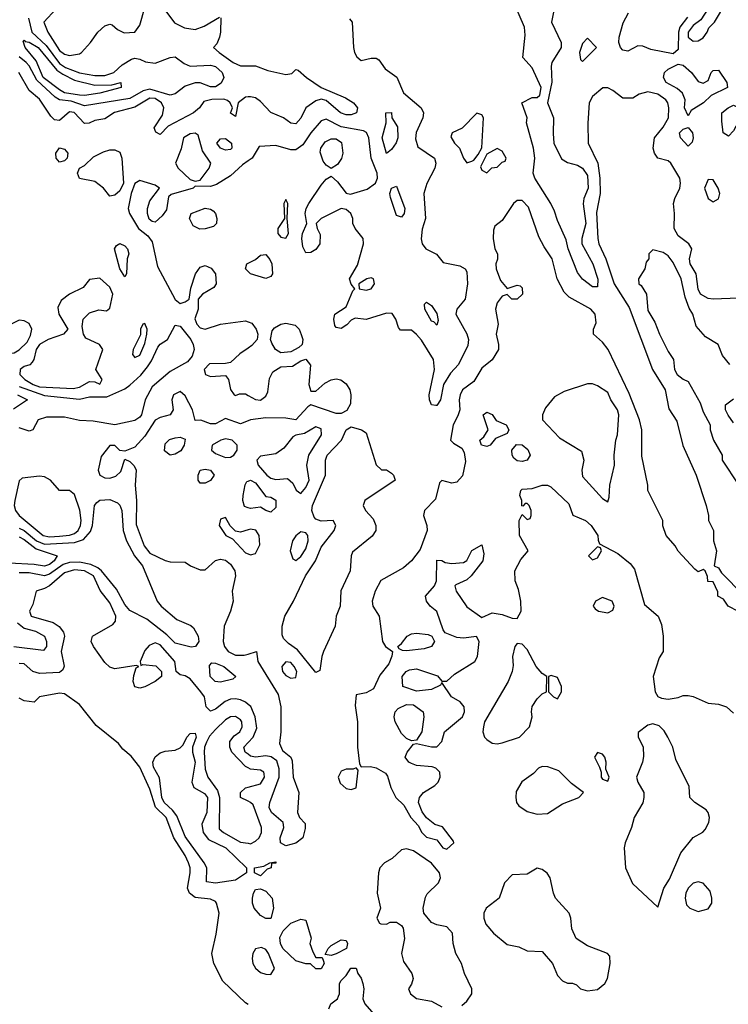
# Model space of a CAD drawing. Header units: inches. Extents: x 2380053 to 2584298, y 380219 to 546618.
# Tile 731 of 788: x 2559092 to 2561910, y 463928 to 467840. Entities that reach past the tile are written whole.
import ezdxf

# ---------------------------------------------------------------- set-up
doc = ezdxf.new("R2010")
doc.units = ezdxf.units.IN
doc.header["$MEASUREMENT"] = 0
doc.layers.add('C5456', color=7, linetype='Continuous')
doc.layers.add('C5466', color=7, linetype='Continuous')

msp = doc.modelspace()

# ---------------------------------------------------------------- linework, layer by layer
at = {"layer": 'C5456', "color": 2}
for points, elevation in [([(2559236.9, 467883.1), (2559188.2, 467830), (2559203.8, 467790), (2559250, 467718), (2559270, 467702.4), (2559290, 467698), (2559330, 467704.9), (2559337.2, 467710), (2559374, 467750), (2559402, 467790), (2559430, 467816), (2559450, 467822), (2559459.6, 467819.6), (2559480.7, 467800.7), (2559507.9, 467787.9), (2559550, 467790.6), (2559570, 467818), (2559589, 467889)], 26), ([(2559126.7, 467846.7), (2559139.7, 467790), (2559196.8, 467736.8), (2559250, 467666), (2559274, 467650), (2559330, 467628.4), (2559390, 467618.4), (2559430, 467618), (2559465.6, 467630), (2559498.7, 467661.3), (2559536.3, 467683.7), (2559550, 467686.7), (2559570, 467683.7), (2559592.3, 467672.3), (2559630, 467667.1), (2559690, 467690.4), (2559710, 467693), (2559746.1, 467666.1), (2559770, 467655.2), (2559850, 467659.7), (2559870, 467654), (2559897.1, 467630), (2559903.8, 467610), (2559892.6, 467587.4), (2559870, 467573), (2559850, 467573.7), (2559810, 467589.7), (2559790, 467589.7), (2559750, 467576), (2559710, 467545.6), (2559690, 467540.4), (2559610, 467564.2), (2559582.2, 467557.8), (2559530, 467527), (2559350, 467498.4), (2559296.1, 467516.1), (2559250, 467521.5), (2559232.5, 467532.5), (2559159.7, 467599.7), (2559130, 467656.9), (2559118, 467670), (2559090, 467692.8)], 22), ([(2559673.4, 467873.4), (2559707.5, 467827.5), (2559747.2, 467807.2), (2559790, 467801.3), (2559825.1, 467814.9), (2559886, 467850)], 26), ([(2559892, 467848), (2559890.9, 467790.9), (2559886, 467770), (2559875.3, 467744.7), (2559862, 467730), (2559884.7, 467710), (2559940.7, 467670), (2559970, 467656.4), (2560000, 467656.8)], 26), ([(2560000, 467533), (2559990, 467532), (2559961, 467510), (2559950, 467455.3), (2559930, 467468.7), (2559938, 467490), (2559929.3, 467510), (2559918.6, 467518.6), (2559904.2, 467524.2), (2559856.5, 467523.5), (2559824.7, 467515.3), (2559806.8, 467490), (2559782.8, 467470), (2559682.4, 467417.6), (2559650, 467384), (2559633.6, 467393.6), (2559627, 467410), (2559659.7, 467460.3), (2559664.7, 467490), (2559655.4, 467510), (2559630, 467526.9), (2559610, 467528.2), (2559550, 467492.4), (2559469.1, 467470.9), (2559430, 467446), (2559390, 467439.3), (2559368.7, 467428.7), (2559350, 467428), (2559308.6, 467471.4), (2559290, 467473.3), (2559250, 467439.5), (2559230, 467442.7), (2559216.1, 467456.1), (2559170, 467524), (2559130, 467559.3), (2559088.1, 467630)], 26), ([(2560000, 467278.7), (2559977.3, 467262.7), (2559930, 467219), (2559874.4, 467185.6), (2559850, 467177.2), (2559790, 467178), (2559782, 467170), (2559694, 467146), (2559684, 467136), (2559675.6, 467084.4), (2559659, 467061), (2559630, 467036), (2559618, 467038), (2559607.2, 467047.2), (2559600.5, 467070), (2559600.5, 467090), (2559610, 467120.7), (2559648, 467170), (2559630, 467182), (2559570, 467200.9), (2559550, 467189.3), (2559534.9, 467150), (2559523.1, 467090), (2559528.2, 467070), (2559564.9, 467010), (2559601.1, 466981.1), (2559618, 466958), (2559639.8, 466859.8), (2559710, 466727.7), (2559730, 466713), (2559750, 466719.1), (2559765.2, 466730), (2559772.9, 466772.9), (2559791.3, 466830), (2559810, 466856.4), (2559830, 466863.7), (2559852.6, 466852.6), (2559870.3, 466830.3), (2559873.4, 466790), (2559863.4, 466776.6), (2559818.8, 466750), (2559801, 466730), (2559802, 466690), (2559788.8, 466651.2), (2559796.3, 466630), (2559810, 466616.3), (2559830, 466610.6), (2559890, 466630.5), (2559990, 466643.1), (2560000, 466639.5)], 30), ([(2560000, 466839.1), (2559989.2, 466850), (2559995.3, 466870), (2560000, 466872.3)], 30), ([(2559090, 466382.2), (2559190, 466347.1), (2559330, 466332), (2559370, 466342), (2559437.8, 466342.2), (2559510, 466373), (2559530, 466388), (2559572.9, 466427.1), (2559599.6, 466460.4), (2559616, 466484), (2559641.2, 466538.8), (2559650, 466550.3), (2559679.5, 466570), (2559710, 466626), (2559730, 466622.8), (2559771.9, 466570), (2559782.3, 466550), (2559786, 466530), (2559777.2, 466502.8), (2559759.2, 466480.8), (2559690, 466441.6), (2559618.6, 466381.4), (2559590.3, 466330), (2559576.5, 466270), (2559570, 466260.7), (2559550, 466248), (2559470, 466230.9), (2559384.6, 466244.6), (2559330, 466247.1), (2559270, 466260.2), (2559199.1, 466260.9), (2559164.9, 466250), (2559144.7, 466210), (2559130, 466205.6), (2559090, 466218.7)], 26), ([(2560000, 466535.4), (2559967.1, 466512.9), (2559930, 466478), (2559910, 466473.6), (2559847.2, 466472.8), (2559826, 466450), (2559830.7, 466430.7), (2559850, 466423), (2559910, 466426), (2559922.8, 466410), (2559930.7, 466370.7), (2559944.7, 466350), (2559950, 466346.8), (2559966.3, 466353.7), (2559990, 466353), (2560000, 466347.4)], 30), ([(2560000, 466245.7), (2559970, 466234), (2559910, 466256), (2559870, 466234), (2559850, 466234), (2559811.6, 466248.4), (2559790, 466248), (2559778.4, 466290), (2559750, 466346), (2559730, 466362.7), (2559702.8, 466350), (2559697.3, 466330), (2559702, 466290), (2559690.7, 466270), (2559650, 466259.5), (2559630, 466249.3), (2559590, 466185.2), (2559550, 466141.2), (2559510, 466126), (2559490, 466128), (2559470, 466148), (2559450, 466148), (2559416.1, 466103.9), (2559404.4, 466050), (2559410.8, 466030), (2559430, 466019.3), (2559450, 466018.7), (2559473.5, 466026.5), (2559494.5, 466045.5), (2559510, 466094), (2559530, 466084.7), (2559547.1, 466067.1), (2559554.8, 466050), (2559550.4, 465990), (2559556.9, 465930), (2559554.4, 465834.4), (2559587.2, 465750), (2559610, 465720.3), (2559670, 465690.7), (2559690, 465686), (2559750, 465684.7), (2559770.6, 465670.6), (2559810, 465654.8), (2559830, 465654.8), (2559870, 465690.7), (2559890, 465696.3), (2559910, 465693), (2559930, 465677.3), (2559947.7, 465650), (2559950.4, 465630), (2559937.3, 465570), (2559940.7, 465530), (2559930.4, 465489.6), (2559905.5, 465430), (2559900.4, 465370), (2559906.4, 465350), (2559920.5, 465330), (2559950, 465315.8), (2559985.1, 465314.9), (2560000, 465319.5)], 30), ([(2559082.8, 466350), (2559122.8, 466330), (2559066.8, 466293.2)], 22), ([(2560000, 465901), (2559985.9, 465905.9), (2559978.7, 465930), (2559980.5, 465950), (2559987.9, 465992.1), (2559995.1, 466004.9), (2560000, 466006.7)], 30), ([(2559090, 465819.3), (2559110, 465811.1), (2559159, 465770), (2559190, 465756.1), (2559310, 465762.3), (2559345.8, 465774.2), (2559372.9, 465807.1), (2559382, 465830), (2559389.6, 465910.4), (2559398.6, 465921.4), (2559410, 465930.6), (2559450, 465933.4), (2559480.7, 465920.7), (2559490, 465911.3), (2559498, 465890), (2559503.8, 465810), (2559516.4, 465770), (2559548.2, 465710), (2559580.4, 465670), (2559638, 465530), (2559654, 465510), (2559716.7, 465456.7), (2559772.8, 465432.8), (2559783.4, 465423.4), (2559802, 465390), (2559804, 465370), (2559790.8, 465349.2), (2559773.4, 465346.6), (2559710, 465362.4), (2559676.5, 465396.5), (2559598, 465458), (2559530, 465492.8), (2559510, 465516.2), (2559477.2, 465577.3), (2559417.7, 465650), (2559402.7, 465662.7), (2559374.8, 465674.8), (2559330, 465684.7), (2559290, 465683.9), (2559264.8, 465675.2), (2559210, 465637.1), (2559190, 465630.8), (2559130, 465642.4), (2559090, 465642)], 26), ([(2560000, 465813), (2559970, 465804), (2559950, 465808), (2559928.7, 465828.7), (2559910, 465862), (2559890, 465855.3), (2559884.7, 465830), (2559912, 465790), (2559938, 465778), (2559990, 465722), (2560000, 465718)], 34), ([(2559090, 465784.7), (2559110, 465775), (2559157.7, 465737.7), (2559240.7, 465710), (2559228.4, 465690), (2559210, 465675.8), (2559190, 465668.9), (2559150, 465675.5), (2559050, 465680.8)], 22), ([(2560000, 465119.7), (2559990, 465128.2), (2559970, 465137.2), (2559950, 465142), (2559930, 465140.5), (2559908.8, 465131.2), (2559870, 465100.9), (2559850, 465093.2), (2559833.2, 465110), (2559826.6, 465150), (2559812.3, 465170), (2559770, 465221.2), (2559750, 465233.2), (2559730, 465237.2), (2559714, 465250), (2559709.3, 465290), (2559650, 465355.6), (2559630, 465364.5), (2559606.2, 465353.8), (2559590, 465334), (2559571.3, 465290), (2559574, 465274), (2559582, 465278), (2559632.7, 465272.7), (2559656, 465250), (2559656, 465230), (2559630.8, 465210), (2559590, 465189.6), (2559570, 465183.7), (2559549.5, 465189.5), (2559542.7, 465210), (2559546.3, 465233.7), (2559555.3, 465264.7), (2559566, 465270), (2559554.6, 465274.6), (2559470, 465260.9), (2559450, 465267), (2559430, 465286), (2559386, 465350), (2559376, 465370), (2559381.2, 465390), (2559462.5, 465437.5), (2559473.2, 465450), (2559474, 465470), (2559450, 465522.7), (2559412, 465572), (2559385.1, 465630), (2559350, 465649.8), (2559310, 465654.8), (2559270, 465642.7), (2559210, 465591.1), (2559190, 465579.6), (2559158, 465570), (2559143.8, 465516.2), (2559130.8, 465490), (2559138, 465470), (2559225.1, 465445.1), (2559248.7, 465428.7), (2559266.2, 465406.2), (2559270.6, 465390), (2559257.4, 465330), (2559268.1, 465271.9), (2559262.8, 465257.2), (2559250, 465246), (2559170, 465242.4), (2559144, 465250), (2559110, 465280.9), (2559090, 465282)], 30), ([(2559083.4, 465443.4), (2559110, 465422.3), (2559154.8, 465410), (2559190, 465390.4), (2559198.4, 465370), (2559198, 465350), (2559186.8, 465333.2), (2559067.9, 465347.9)], 26), ([(2560000, 463926.8), (2559990, 463934), (2559899.5, 464019.5), (2559863.7, 464090), (2559856, 464130), (2559873.4, 464206.6), (2559885.1, 464290), (2559875.1, 464330), (2559870, 464337), (2559850, 464345.6), (2559790, 464352.8), (2559767, 464370), (2559758.7, 464390), (2559769.6, 464450.4), (2559769.7, 464470), (2559763.5, 464490), (2559750, 464519.5), (2559705.1, 464590), (2559674.5, 464670), (2559631.4, 464711.4), (2559610, 464782.7), (2559569.6, 464870), (2559534.5, 464914.5), (2559502.3, 464942.3), (2559484.8, 464964.8), (2559395.3, 465035.3), (2559330, 465119), (2559270, 465162), (2559250, 465164), (2559170.9, 465149.1), (2559150, 465128.7), (2559110, 465133.2), (2559090, 465144)], 34), ([(2560000, 464867.2), (2559990, 464872.2), (2559936, 464930), (2559926.9, 464950), (2559927.3, 464972.7), (2559944.8, 464995.2), (2559967, 465010), (2559976.9, 465030), (2559975.1, 465050), (2559970, 465058), (2559950, 465071.5), (2559930, 465069.6), (2559910, 465058.7), (2559870, 465019.6), (2559846.8, 464993.2), (2559834.9, 464970), (2559827.1, 464950), (2559825.8, 464930), (2559830, 464862), (2559839.5, 464830), (2559878, 464778), (2559886.9, 464750), (2559885.3, 464625.3), (2559902.8, 464610), (2559970, 464572.7), (2560000, 464567.7)], 34), ([(2560000, 464921.3), (2559988.1, 464930), (2559983.6, 464950), (2560000, 464967.8)], 30), ([(2560000, 464734.6), (2559969.7, 464749.7), (2559969.6, 464770), (2559990, 464788), (2560000, 464790.6)], 34)]:
    msp.add_lwpolyline(points, dxfattribs=dict(at, elevation=elevation))
for points, elevation in [([(2559390, 467579.5), (2559458.7, 467581.3), (2559494, 467590), (2559496, 467570), (2559410, 467548.7), (2559350, 467538.5), (2559330, 467539.8), (2559270, 467549.9), (2559250, 467560.8), (2559185, 467610), (2559157, 467677), (2559113.3, 467730), (2559105.6, 467754.4), (2559110, 467758.8), (2559113.4, 467753.4), (2559129.6, 467750.4), (2559165.3, 467730), (2559240, 467640), (2559262.9, 467623), (2559310, 467599.3)], 18), ([(2559790, 467389.2), (2559770, 467387), (2559743, 467370), (2559733.4, 467326.6), (2559711.3, 467270), (2559722, 467250), (2559770, 467204.7), (2559790, 467198), (2559810, 467202), (2559845.2, 467250), (2559852.3, 467270), (2559818.9, 467318.9), (2559801.2, 467381.2)], 30), ([(2559910, 467321.6), (2559890, 467329.6), (2559876, 467350), (2559890, 467366.8), (2559910, 467367.7), (2559934.4, 467350), (2559934.9, 467330), (2559930, 467324.5)], 26), ([(2559250, 467274), (2559237.2, 467290), (2559236, 467310), (2559250, 467331), (2559270, 467326), (2559282.8, 467310), (2559281, 467290), (2559270, 467279)], 26), ([(2559450, 467139), (2559425.2, 467170), (2559390, 467197.2), (2559330, 467208.7), (2559321.2, 467230), (2559329.3, 467250.7), (2559350, 467261), (2559385.1, 467294.9), (2559424.7, 467315.2), (2559450, 467322.6), (2559470, 467323.1), (2559490, 467313), (2559498.3, 467290), (2559504.9, 467190), (2559490, 467159.7), (2559470, 467142.7)], 26), ([(2559808.3, 467008.3), (2559781.5, 467021.5), (2559766.6, 467050), (2559774, 467070), (2559830, 467090.5), (2559850, 467087.7), (2559861.1, 467081.1), (2559870.5, 467070), (2559875.5, 467050), (2559874, 467030), (2559862, 467018), (2559830, 467009.6)], 30), ([(2559510, 466818), (2559489.5, 466850), (2559469.3, 466930), (2559477.2, 466942.8), (2559490, 466950.5), (2559510, 466941), (2559521, 466930), (2559526, 466910), (2559518.8, 466890), (2559516, 466830)], 26), ([(2559410, 466813.2), (2559370, 466808), (2559344, 466776), (2559290, 466749.5), (2559256.2, 466723.8), (2559243.6, 466696.4), (2559247, 466670), (2559282.8, 466610), (2559266, 466590), (2559204.7, 466570), (2559171, 466550), (2559157.3, 466530), (2559148, 466490), (2559141.3, 466478.7), (2559131.7, 466468.3), (2559110, 466462), (2559094, 466450), (2559093, 466430), (2559112.4, 466410), (2559144.9, 466390), (2559170, 466381.1), (2559304.7, 466375.3), (2559330, 466380.4), (2559370, 466402), (2559390, 466401), (2559410, 466391.3), (2559419.3, 466410), (2559394, 466450), (2559422.7, 466530), (2559409, 466550), (2559354.5, 466574.5), (2559345.2, 466590), (2559340.9, 466620.9), (2559344.5, 466650), (2559370, 466675.5), (2559407.1, 466687.1), (2559436.4, 466683.6), (2559450, 466694), (2559462.7, 466750), (2559450, 466777.2)], 30), ([(2559090, 466646.6), (2559052.3, 466627.7), (2559030.8, 466610), (2559027.7, 466570), (2559016, 466530), (2559030, 466516), (2559050, 466514), (2559070, 466516.3), (2559090, 466527.7), (2559121.2, 466558.8), (2559134.2, 466585.8), (2559139.5, 466610), (2559130, 466632.7), (2559110, 466643.7)], 30), ([(2559590, 466633.2), (2559582, 466630), (2559572, 466610), (2559571.6, 466588.4), (2559542.8, 466530), (2559541, 466510), (2559550, 466498), (2559570, 466507.3), (2559590, 466554), (2559597.2, 466590), (2559599, 466610)], 30), ([(2559690, 466109.4), (2559667.3, 466127.3), (2559670, 466154.8), (2559688.1, 466171.9), (2559710, 466178.8), (2559730, 466181), (2559750, 466174), (2559746, 466150), (2559733.2, 466126.8), (2559710, 466114)], 30), ([(2559910, 466174.7), (2559891.3, 466170), (2559857.3, 466150), (2559854, 466130), (2559870, 466116.3), (2559910, 466100.5), (2559930, 466102), (2559944, 466110), (2559956, 466130), (2559956, 466150), (2559937.2, 466170)], 34), ([(2559810, 465998), (2559802, 466010), (2559802, 466030), (2559809.5, 466050.5), (2559830, 466054.8), (2559850.8, 466050), (2559864.7, 466030), (2559850, 466009), (2559830, 465999)], 30), ([(2559170, 466026.6), (2559102, 466018), (2559090, 466008), (2559072.4, 465930), (2559070.4, 465910), (2559074.9, 465890), (2559090.4, 465870), (2559184.9, 465790), (2559210, 465785.2), (2559250, 465788.6), (2559290, 465792.4), (2559310, 465799), (2559324.7, 465810), (2559334.2, 465830), (2559336.4, 465850), (2559330.8, 465890.8), (2559310, 465954), (2559290, 465969.2), (2559249.5, 465969.5), (2559214, 466010), (2559190, 466023.7)], 30), ([(2559890, 465207.8), (2559869.3, 465210), (2559849.6, 465230), (2559846, 465274), (2559855.3, 465284.7), (2559870, 465284), (2559904, 465270), (2559951.3, 465230), (2559939.8, 465220.2)], 26), ([(2559870, 464409.7), (2559834.6, 464414.6), (2559835.6, 464470), (2559826, 464490), (2559750, 464594.5), (2559716.6, 464676.6), (2559699.9, 464699.9), (2559666.2, 464730), (2559657.1, 464750), (2559647.7, 464827.7), (2559624.4, 464870), (2559621.3, 464890), (2559630, 464910.7), (2559650, 464927.7), (2559670, 464934), (2559710, 464937.3), (2559730, 464946.8), (2559741.5, 464958.5), (2559756, 464990), (2559770, 465004), (2559790, 465004.7), (2559793.7, 464990), (2559779.3, 464950), (2559779.5, 464930), (2559790.2, 464889.8), (2559776.4, 464810), (2559784.9, 464790), (2559826.1, 464766.1), (2559838, 464750), (2559836, 464690), (2559816.7, 464643.3), (2559822, 464610), (2559842.8, 464582.7), (2559912.2, 464550), (2559994, 464470), (2559994, 464450), (2559950, 464421.2)], 30)]:
    msp.add_lwpolyline(points, close=True, dxfattribs=dict(at, elevation=elevation))
at = {"layer": 'C5466', "color": 2}
for points, elevation in [([(2561222.3, 467910), (2561207.2, 467830), (2561244.9, 467750), (2561244.4, 467730), (2561208, 467670), (2561204.7, 467655.3), (2561207.7, 467592.3), (2561191, 467510), (2561214.9, 467450), (2561212.7, 467387.3), (2561216.4, 467350), (2561246.6, 467286.6), (2561270, 467273), (2561310, 467262), (2561330, 467250.6), (2561350, 467221), (2561351.7, 467170), (2561334.9, 467130), (2561332.1, 467107.9), (2561342.6, 467030), (2561327.3, 466970), (2561327.3, 466950), (2561370.4, 466870), (2561390.5, 466809.5), (2561390, 466778), (2561370, 466779), (2561329.6, 466809.7), (2561310, 466835.3), (2561272.7, 466930), (2561264.8, 466964.8), (2561230, 467042), (2561218.7, 467078.7), (2561204.5, 467110), (2561140.5, 467210), (2561133.3, 467230), (2561139.7, 467290), (2561134.7, 467330), (2561107, 467430), (2561109.3, 467450), (2561088.7, 467510), (2561129.5, 467530.5), (2561150, 467531.3), (2561160.4, 467539.6), (2561166, 467570), (2561130, 467648.7), (2561093.2, 467690), (2561101.2, 467778.8), (2561098.7, 467810), (2561039.3, 467950)], 30), ([(2560403.4, 467843.4), (2560414, 467830), (2560419.3, 467730), (2560423, 467710), (2560432.5, 467692.5), (2560450, 467677.3), (2560490, 467687.7), (2560510, 467687.7), (2560519.9, 467679.9), (2560545.3, 467645.3), (2560591.2, 467611.2), (2560618.4, 467550), (2560687.7, 467490), (2560697.3, 467470), (2560695.5, 467450), (2560668.7, 467391.3), (2560666.4, 467366.4), (2560675.5, 467335.5), (2560741, 467290), (2560746, 467270), (2560742.8, 467250), (2560710.5, 467189.5), (2560699.1, 467150), (2560704.9, 467050), (2560692, 467008), (2560688.7, 466968.7), (2560692.7, 466950), (2560707.3, 466930), (2560748.6, 466908.6), (2560775.8, 466875.8), (2560842.4, 466862.4), (2560862.8, 466850), (2560870, 466838), (2560873, 466790), (2560863, 466730), (2560830.7, 466690), (2560826.4, 466670), (2560870, 466591.3), (2560876.4, 466570), (2560874.2, 466545.8), (2560837.1, 466470), (2560804.4, 466435.6), (2560777.1, 466390), (2560765.5, 466330), (2560750, 466306.6), (2560746.8, 466306.8), (2560730, 466309.3), (2560721.6, 466330), (2560720.7, 466350), (2560740.7, 466450), (2560737, 466490), (2560690, 466566.6), (2560670, 466589.5), (2560650, 466606), (2560606.6, 466606.6), (2560597.5, 466617.5), (2560587, 466650), (2560572.8, 466672.8), (2560550, 466674), (2560470, 466649.4), (2560426.4, 466653.6), (2560410, 466646), (2560393, 466627), (2560370, 466613.3), (2560350, 466617), (2560345.2, 466625.2), (2560340.4, 466650), (2560345.1, 466670), (2560390, 466699.1), (2560417, 466763), (2560424, 466770), (2560410, 466788.7), (2560403.7, 466810), (2560435.1, 466864.9), (2560459.6, 466950), (2560458, 466970), (2560426, 467010), (2560416, 467030), (2560416, 467050), (2560409, 467070), (2560390, 467085.2), (2560370, 467089.3), (2560290.7, 467050), (2560270.5, 467030), (2560274.4, 467010), (2560286.4, 466986.4), (2560285.3, 466950), (2560270, 466926.6), (2560250, 466915.1), (2560230, 466914), (2560217.6, 466937.6), (2560214.2, 466970), (2560216.4, 466990), (2560234, 467030), (2560227.2, 467070), (2560231.2, 467090), (2560242.2, 467110), (2560290, 467183.1), (2560310, 467206.7), (2560330, 467218.8), (2560355.5, 467195.5), (2560390, 467150.7), (2560406.8, 467146.8), (2560472.9, 467167.1), (2560507.3, 467190), (2560514.3, 467210), (2560512.8, 467230), (2560489.8, 467289.8), (2560480.5, 467370), (2560471.2, 467391.2), (2560458.9, 467398.9), (2560370, 467414), (2560310, 467444.5), (2560290, 467438), (2560249.2, 467390.8), (2560217.8, 467342.3), (2560190, 467322.9), (2560170, 467322.9), (2560110, 467339.5), (2560043.6, 467336.4), (2560016, 467290), (2560000, 467278.7)], 30), ([(2561747.2, 467850), (2561717.4, 467810), (2561711.3, 467790), (2561710, 467722), (2561690, 467704), (2561601.6, 467721.6), (2561570, 467735.1), (2561550, 467736), (2561510, 467714.5), (2561490, 467719.5), (2561480.7, 467730), (2561474, 467750), (2561476.2, 467770), (2561492.1, 467827.9), (2561512.9, 467867.1)], 30), ([(2560000, 467656.8), (2560030, 467657.1), (2560078.7, 467638.7), (2560150, 467622.8), (2560174, 467626), (2560190, 467642), (2560199.6, 467639.6), (2560232, 467610), (2560290, 467571), (2560387.3, 467530), (2560419.1, 467510), (2560434.8, 467490), (2560431, 467470), (2560410, 467462.4), (2560390, 467462), (2560367, 467470), (2560310, 467519.3), (2560290, 467523.7), (2560270, 467518), (2560230.3, 467489.7), (2560210, 467449), (2560190, 467426), (2560170, 467429.4), (2560141.2, 467450), (2560090, 467471.5), (2560050, 467515.1), (2560030, 467529.6), (2560010, 467534), (2560000, 467533)], 26), ([(2561950, 466733.2), (2561850, 466729), (2561830, 466731.8), (2561799.6, 466750), (2561789.8, 466769.8), (2561782, 466830), (2561757.4, 466870), (2561755.4, 466890), (2561765.1, 466930), (2561752.3, 466950), (2561710, 466981.6), (2561693.7, 467010), (2561696, 467070), (2561692.2, 467110), (2561696.4, 467130), (2561716.3, 467170), (2561719.6, 467190), (2561716.2, 467210), (2561680.9, 467270), (2561670, 467279.5), (2561629.6, 467289.6), (2561615.6, 467310), (2561611.1, 467330), (2561615.8, 467370), (2561650, 467413), (2561671.2, 467450), (2561673.7, 467490), (2561669.6, 467510), (2561661.4, 467521.5), (2561630, 467544.5), (2561590, 467554), (2561555.3, 467544.7), (2561530, 467528.7), (2561490, 467528), (2561450, 467559), (2561430, 467569), (2561411.2, 467568.9), (2561370, 467535.3), (2561356, 467510), (2561351, 467429), (2561353, 467350), (2561390.2, 467270.2), (2561398.5, 467210), (2561400.3, 467150), (2561385.7, 467074.3), (2561390.3, 466970), (2561395.3, 466950), (2561423.1, 466890), (2561455.6, 466790), (2561516, 466696), (2561608.8, 466450), (2561658.8, 466370), (2561673.4, 466293.4), (2561705.3, 466245.3), (2561728.8, 466148.8), (2561782, 466030), (2561821, 465910), (2561831, 465870), (2561831.3, 465850), (2561851, 465810), (2561851.3, 465770), (2561862, 465730), (2561854, 465670), (2561870, 465662), (2561882.8, 465642.8), (2561970, 465554)], 34), ([(2561950, 465488), (2561909.3, 465509.3), (2561890, 465538), (2561868, 465550), (2561867.3, 465567.3), (2561850, 465606), (2561828.4, 465608.4), (2561827.3, 465627.3), (2561818, 465650), (2561810, 465655.3), (2561790, 465646), (2561776.4, 465656.4), (2561710, 465728), (2561698, 465750), (2561662, 465790), (2561648.8, 465828.9), (2561648.7, 465850), (2561589.2, 465970), (2561589.2, 465990), (2561566.3, 466106.3), (2561565.1, 466210), (2561556.3, 466250), (2561515.3, 466355.3), (2561432, 466530), (2561410, 466559.3), (2561374, 466590), (2561373.2, 466610), (2561384.5, 466635.5), (2561379.6, 466670), (2561362.7, 466690), (2561276.9, 466736.9), (2561256.9, 466756.9), (2561229.3, 466810), (2561209.4, 466890), (2561177.1, 466937.1), (2561156.6, 466976.6), (2561115.3, 467095.3), (2561090, 467121.2), (2561070, 467121.2), (2561056, 467110), (2561010, 467042), (2560981, 467019), (2560976, 467004), (2560974.8, 466970), (2560981, 466930), (2560991.3, 466910), (2560991.2, 466888.9), (2560984.7, 466870), (2560986, 466850), (2561003.5, 466803.5), (2561030, 466772), (2561070, 466784.7), (2561082, 466782), (2561090, 466774), (2561090.6, 466749.4), (2561070, 466729.2), (2561049.3, 466729.3), (2561030, 466748), (2561010, 466742), (2560990, 466715.3), (2560984, 466690), (2560994, 466630), (2560986, 466590), (2560996, 466550), (2560996, 466530), (2560970, 466488.7), (2560930, 466455.3), (2560897.3, 466402.7), (2560852, 466370), (2560842.8, 466350), (2560838.8, 466330), (2560842, 466290), (2560834.6, 466265.4), (2560816, 466230), (2560804.7, 466170), (2560816.9, 466156.9), (2560850, 466138), (2560859.8, 466119.8), (2560864.5, 466084.5), (2560852, 466028), (2560830, 466002.7), (2560810, 465998), (2560770, 466008.7), (2560760.7, 465999.3), (2560745.5, 465934.5), (2560701, 465890), (2560697.3, 465870), (2560710.4, 465830.4), (2560712.4, 465810), (2560684.5, 465735.5), (2560650.4, 465689.6), (2560617.7, 465662.3), (2560528.5, 465611.5), (2560505.5, 465570), (2560494, 465530), (2560496, 465510), (2560521, 465470), (2560534, 465370), (2560546, 465350), (2560574, 465330), (2560571.6, 465311.6), (2560559.3, 465280.7), (2560523.9, 465236.1), (2560498.3, 465181.7), (2560470, 465166), (2560430, 465158), (2560425.2, 465114.8), (2560434.9, 465050), (2560435.3, 464950), (2560443.5, 464883.5), (2560450, 464872), (2560487, 464873), (2560510, 464868), (2560546, 464846), (2560554.4, 464834.4), (2560567.7, 464790), (2560587.7, 464750), (2560619, 464719), (2560646.8, 464670), (2560677.3, 464637.3), (2560690, 464612), (2560710, 464592), (2560750, 464582), (2560774, 464550), (2560790, 464544.7), (2560818, 464570), (2560816.4, 464576.4), (2560773.2, 464633.2), (2560742.7, 464642.7), (2560709.1, 464669.1), (2560692.3, 464692.3), (2560677.2, 464730), (2560681.2, 464750), (2560697.2, 464770), (2560742.7, 464797.3), (2560755.3, 464810), (2560764, 464830), (2560762, 464850), (2560746, 464866), (2560732.1, 464872.1), (2560670, 464877), (2560650, 464884.5), (2560639, 464890), (2560624, 464910), (2560633.2, 464930), (2560658, 464962), (2560670, 464964.7), (2560730, 464951), (2560750, 464951.3), (2560770, 464972), (2560781.2, 465010), (2560852.7, 465070), (2560860.9, 465090), (2560859.3, 465110), (2560844, 465130), (2560809.2, 465150), (2560770, 465206), (2560764.7, 465195.3), (2560730, 465179.3), (2560670, 465172.3), (2560615.3, 465190), (2560613.2, 465230), (2560629, 465250), (2560642.5, 465257.5), (2560670, 465260.5), (2560753.4, 465233.4), (2560770, 465212), (2560790, 465212), (2560820.2, 465239.8), (2560902, 465290), (2560912.7, 465310), (2560919, 465370), (2560908.7, 465388.7), (2560857.1, 465382.9), (2560830, 465385.1), (2560783.9, 465403.9), (2560775.3, 465415.3), (2560750, 465489.2), (2560723.7, 465510), (2560709.2, 465530), (2560705.2, 465550), (2560741.2, 465590), (2560749.4, 465610), (2560750, 465692), (2560770, 465691.3), (2560783.5, 465683.5), (2560810, 465679.1), (2560857.2, 465682.8), (2560870, 465691), (2560890, 465731.3), (2560930, 465754), (2560937.3, 465717.3), (2560933.4, 465690), (2560887.3, 465630), (2560870, 465615.1), (2560826, 465594), (2560822.8, 465590), (2560827.3, 465570), (2560870, 465507.3), (2560930, 465464.7), (2560970, 465482.8), (2561010, 465476.4), (2561050, 465462), (2561070, 465461), (2561086, 465490), (2561085.1, 465530), (2561075.6, 465575.6), (2561062.7, 465610), (2561061.2, 465650), (2561084.7, 465695.3), (2561114, 465730), (2561079, 465790), (2561078, 465850), (2561090, 465874), (2561110, 465854), (2561122, 465858), (2561126, 465870), (2561126, 465890), (2561118, 465910), (2561110, 465918), (2561102, 465918), (2561092.7, 465907.3), (2561088.7, 465908.7), (2561088.7, 465930), (2561081.2, 465950), (2561085.2, 465970), (2561090, 465974.8), (2561130, 465977.3), (2561170, 465990.4), (2561190, 465990.4), (2561204.2, 465984.2), (2561276.1, 465916.1), (2561291.3, 465871.3), (2561342, 465850), (2561364.7, 465830), (2561391.3, 465790), (2561392, 465772), (2561398, 465758), (2561470, 465718.8), (2561519, 465679), (2561536.9, 465656.9), (2561576.9, 465516.9), (2561631.3, 465470), (2561643.6, 465436.4), (2561651, 465390), (2561651, 465330), (2561635.3, 465304.7), (2561610.8, 465230), (2561618.8, 465170), (2561630, 465151.3), (2561644, 465144), (2561670, 465140.7), (2561710, 465146.8), (2561730, 465154.8), (2561750, 465154.8), (2561770, 465150.8), (2561830, 465124.7), (2561870, 465121), (2561902, 465110), (2561930, 465084.7)], 34), ([(2560000, 466872.3), (2560030, 466887.3), (2560050, 466904.9), (2560070, 466907.3), (2560087.1, 466887.1), (2560094.9, 466870), (2560097.6, 466830), (2560090, 466819.5), (2560070, 466811.5), (2560009, 466830), (2560000, 466839.1)], 30), ([(2561915.3, 466470), (2561886, 466506), (2561868.7, 466550), (2561819.5, 466579.5), (2561782, 466622), (2561769, 466670), (2561754.2, 466694.2), (2561738, 466738), (2561722.7, 466810), (2561690, 466875.3), (2561670, 466902), (2561650, 466915.3), (2561610, 466926), (2561594, 466910), (2561594, 466890), (2561583.6, 466876.4), (2561578, 466850), (2561552, 466810), (2561554, 466790), (2561563.6, 466783.6), (2561584.7, 466750), (2561590, 466684.7), (2561618, 466638), (2561636, 466590), (2561670, 466522), (2561691.3, 466490), (2561696, 466450), (2561706.8, 466430), (2561730, 466411.3), (2561750, 466402), (2561798, 466318), (2561810, 466282), (2561838, 466230), (2561838, 466210), (2561851.3, 466170), (2561884.7, 466110), (2561884.7, 466090), (2561950, 465992)], 38), ([(2560000, 466639.5), (2560014.4, 466634.4), (2560032.7, 466610), (2560038.4, 466590), (2560035.5, 466570), (2560014.6, 466545.4), (2560000, 466535.4)], 30), ([(2560000, 466347.4), (2560030, 466330.5), (2560050, 466327.7), (2560070, 466344), (2560078.9, 466361.1), (2560085.1, 466414.9), (2560098.9, 466441.1), (2560130, 466461.3), (2560176.1, 466463.9), (2560210, 466484.9), (2560230, 466490.8), (2560247.9, 466467.9), (2560242, 466390), (2560250, 466364.7), (2560270, 466364), (2560304.7, 466395.3), (2560330, 466408.8), (2560350, 466413.7), (2560368.8, 466408.9), (2560390, 466393.4), (2560404.9, 466370), (2560408.7, 466350), (2560406.9, 466313.1), (2560392.5, 466287.5), (2560370, 466275.6), (2560350, 466274.7), (2560250, 466309.3), (2560238, 466302), (2560190, 466249.7), (2560150, 466256.2), (2560070, 466258.4), (2560010, 466249.6), (2560000, 466245.7)], 30), ([(2561930, 466238), (2561909.1, 466269.1), (2561898, 466290), (2561898, 466310), (2561930, 466334)], 38), ([(2560000, 466006.7), (2560010, 466010.4), (2560030, 465999.3), (2560070, 465946), (2560090, 465942.8), (2560110, 465931), (2560110, 465902), (2560090, 465883.7), (2560070, 465889.4), (2560050, 465902.7), (2560010, 465897.6), (2560000, 465901)], 30), ([(2560000, 465718), (2560010, 465714), (2560030, 465718.8), (2560046.8, 465753.2), (2560043.7, 465790), (2560031.4, 465811.4), (2560010, 465816), (2560000, 465813)], 34), ([(2560000, 465319.5), (2560034, 465330), (2560038.8, 465290), (2560119.4, 465159.4), (2560130.3, 465110), (2560130.3, 465010), (2560124.8, 464964.8), (2560136.7, 464936.7), (2560170, 464910.5), (2560175.4, 464895.4), (2560179.5, 464830), (2560202, 464770), (2560196, 464690), (2560204.7, 464670), (2560226.4, 464646.4), (2560227.1, 464627.1), (2560217.6, 464590), (2560190, 464567.6), (2560150, 464557.2), (2560129.3, 464569.3), (2560127, 464590), (2560142, 464630), (2560139.5, 464650), (2560093.6, 464690), (2560083.5, 464710), (2560086.6, 464730), (2560124, 464830), (2560124, 464864), (2560114.7, 464894.7), (2560091.5, 464911.5), (2560070, 464914.7), (2560030, 464909.7), (2560010, 464914), (2560000, 464921.3)], 30), ([(2560000, 464967.8), (2560020.5, 464990), (2560034.9, 465025.1), (2560028.4, 465070), (2560010.7, 465110.7), (2560000, 465119.7)], 30), ([(2560000, 464790.6), (2560050, 464803.8), (2560065.6, 464830), (2560063.6, 464843.6), (2560062, 464850), (2560050, 464858.7), (2560010, 464862.2), (2560000, 464867.2)], 34), ([(2560000, 464567.7), (2560010, 464566), (2560030, 464576.3), (2560043.7, 464590), (2560053.6, 464610), (2560054, 464630), (2560020.1, 464720.1), (2560010, 464729.6), (2560000, 464734.6)], 34), ([(2560850, 463922.8), (2560870, 463941), (2560889.2, 463970), (2560889.2, 463990), (2560861.2, 464050), (2560849.2, 464090), (2560826, 464130), (2560815.1, 464170), (2560812.3, 464210), (2560790, 464236), (2560750, 464243.7), (2560730, 464253.2), (2560699.3, 464290), (2560696, 464310), (2560706, 464354), (2560712.7, 464367.3), (2560757.2, 464410), (2560765.2, 464430), (2560761.2, 464450), (2560730, 464488.7), (2560658, 464538), (2560630, 464545.2), (2560610, 464541.2), (2560572.8, 464507.2), (2560542.8, 464490), (2560524, 464470), (2560518, 464450), (2560513, 464370), (2560526.8, 464310), (2560512, 464270), (2560522, 464250), (2560527.5, 464247.5), (2560550, 464246), (2560565.6, 464254.4), (2560590, 464254.8), (2560610, 464241), (2560617.3, 464230), (2560622, 464190), (2560610.5, 464130), (2560618, 464098), (2560651, 464050), (2560656, 464030), (2560650, 464008), (2560638, 463990), (2560646, 463970), (2560670, 463950.7), (2560730, 463940.7), (2560770, 463917.3)], 34), ([(2560320.9, 463910), (2560329.6, 463930.4), (2560355.3, 463950), (2560360.2, 463959.8), (2560364, 463970), (2560364, 464010), (2560370, 464022), (2560390, 464042), (2560408.8, 464071.1), (2560430, 464072), (2560436, 464050), (2560450, 464031.3), (2560456.3, 464010), (2560460.5, 463990), (2560456.3, 463950), (2560464, 463930), (2560510, 463878)], 30)]:
    msp.add_lwpolyline(points, dxfattribs=dict(at, elevation=elevation))
for points, elevation in [([(2561870, 467906), (2561850, 467902), (2561830, 467884), (2561799.9, 467840.1), (2561770, 467816.4), (2561750.3, 467790), (2561750.3, 467770), (2561770, 467754.3), (2561790, 467755.6), (2561810, 467768.4), (2561825.6, 467790), (2561831.9, 467808.1), (2561855.3, 467830), (2561878, 467870), (2561878, 467890)], 34), ([(2561350, 467766), (2561330, 467746), (2561318, 467710), (2561322, 467682), (2561330, 467674), (2561386, 467730)], 34), ([(2561810, 467587.3), (2561830, 467598), (2561842, 467630), (2561850, 467638), (2561870, 467639.1), (2561904, 467590), (2561906, 467570), (2561841.1, 467538.9), (2561810.3, 467509.7), (2561761.4, 467478.6), (2561750, 467458), (2561735.3, 467490), (2561738, 467522), (2561728.1, 467548.1), (2561706.1, 467566.1), (2561662.9, 467590), (2561651.8, 467610), (2561656, 467630), (2561670, 467644), (2561710, 467662.8), (2561730, 467659.1), (2561763, 467630), (2561790, 467594.8)], 30), ([(2561910, 467377.2), (2561889.7, 467390), (2561883.2, 467436.8), (2561884, 467470), (2561908.7, 467490), (2561930, 467500.5), (2561952.4, 467490), (2561961.3, 467470), (2561958.4, 467450), (2561930, 467399)], 30), ([(2560550, 467308), (2560533, 467370), (2560549.4, 467430), (2560548, 467470), (2560570, 467471.3), (2560571, 467450), (2560594.7, 467414.7), (2560594.9, 467370), (2560588.7, 467351.3), (2560570, 467324)], 26), ([(2560910, 467468), (2560850.7, 467409.3), (2560812, 467390), (2560806, 467374), (2560821, 467350), (2560841, 467330), (2560856, 467290), (2560870, 467271.3), (2560890, 467278), (2560898, 467282), (2560915.3, 467304.7), (2560929, 467331), (2560936, 467450), (2560930, 467462)], 34), ([(2561750, 467338), (2561719, 467370), (2561715.3, 467390), (2561730, 467404.7), (2561750, 467412), (2561766.8, 467390), (2561770.3, 467370), (2561766, 467354)], 30), ([(2560330, 467248.7), (2560310, 467262), (2560298, 467278), (2560286.3, 467313.7), (2560289.6, 467330), (2560305.9, 467354.1), (2560330, 467367), (2560350, 467367), (2560371.7, 467351.7), (2560376.9, 467310), (2560371.7, 467288.3), (2560355.9, 467264.1)], 30), ([(2560990, 467328), (2560950, 467306), (2560924.7, 467255.3), (2560930, 467242), (2560950, 467232), (2560968.7, 467251.3), (2560990, 467254), (2561010, 467274), (2561022, 467278), (2561026, 467290), (2561010, 467318)], 34), ([(2560610, 467055.3), (2560590, 467062), (2560566.3, 467133.7), (2560563.7, 467150), (2560570, 467171), (2560590, 467178), (2560622.8, 467090), (2560621, 467070)], 26), ([(2561830, 467205.2), (2561814.9, 467170), (2561829.1, 467129.1), (2561850, 467116.3), (2561870, 467127.7), (2561875.6, 467150), (2561869.4, 467170), (2561850, 467204)], 34), ([(2560150, 467126), (2560142, 467110), (2560144.7, 467050), (2560118.8, 467010), (2560118.8, 466990), (2560130, 466976), (2560150, 466971.3), (2560161.2, 466990), (2560155.3, 467050), (2560158, 467110)], 34), ([(2560490, 466814.5), (2560472, 466810), (2560441, 466790), (2560442, 466770), (2560470, 466766), (2560490, 466771), (2560502.7, 466790), (2560499, 466810)], 30), ([(2560750, 466626), (2560739, 466639), (2560730, 466642), (2560702.7, 466690), (2560702, 466710), (2560710, 466718), (2560730, 466704.7), (2560750, 466672), (2560755.3, 466644.7)], 26), ([(2560130, 466516.3), (2560109.7, 466529.7), (2560094.6, 466554.6), (2560089.4, 466570), (2560095.8, 466604.2), (2560104.6, 466615.4), (2560129.7, 466630.3), (2560150, 466634.6), (2560186.9, 466626.9), (2560202.6, 466610), (2560210.5, 466589.5), (2560217.1, 466570), (2560214.8, 466550), (2560202.4, 466537.6), (2560170, 466520.5)], 30), ([(2561370, 466392.7), (2561350, 466392.7), (2561257.5, 466362.5), (2561218.5, 466341.5), (2561182.5, 466297.5), (2561171, 466270), (2561171.3, 466250), (2561238, 466178), (2561326, 466126), (2561334.8, 466090), (2561327.3, 466050), (2561330, 466024.7), (2561410, 465938), (2561430, 465924.7), (2561436.5, 465943.5), (2561439, 465990), (2561457.2, 466070), (2561455.3, 466110), (2561462, 466170), (2561468.8, 466191.1), (2561474, 466270), (2561469.3, 466290), (2561442.7, 466330), (2561430, 466359), (2561390, 466385.2)], 38), ([(2560950, 466144), (2560928.7, 466150), (2560922, 466170), (2560937.2, 466182.8), (2560955.3, 466210), (2560935.3, 466270), (2560950, 466281), (2560970, 466270.7), (2560987.1, 466247.1), (2561026, 466230), (2561036.3, 466210), (2561030, 466195.3), (2560983.5, 466176.5), (2560962, 466150)], 34), ([(2560270, 466222.7), (2560224.2, 466195.8), (2560190, 466189.5), (2560178, 466182), (2560142.6, 466137.4), (2560110, 466114.5), (2560050, 466105.2), (2560034.8, 466090), (2560040.7, 466070), (2560074, 466030), (2560090, 466018), (2560110, 466013), (2560156.9, 466016.9), (2560178, 465998), (2560190.9, 465970.9), (2560210, 465958), (2560230, 465981), (2560242.7, 466010), (2560234, 466070), (2560242, 466110), (2560292.3, 466190), (2560290, 466214)], 34), ([(2560270, 465246.6), (2560196.6, 465336.6), (2560161.3, 465361.3), (2560141.3, 465381.3), (2560135.6, 465395.6), (2560135.4, 465430), (2560146, 465470), (2560180.4, 465530), (2560228.3, 465630), (2560268.5, 465690), (2560290, 465744.9), (2560342.7, 465810), (2560349, 465830), (2560338, 465850), (2560290, 465847.6), (2560270, 465855.6), (2560263.3, 465863.3), (2560253.7, 465890), (2560256.4, 465910), (2560308.1, 466030), (2560307.6, 466090), (2560315.1, 466110), (2560371.8, 466170), (2560390, 466211), (2560410, 466222.8), (2560450.7, 466210.7), (2560470, 466198), (2560510, 466072), (2560530, 466052), (2560550, 466051.3), (2560570, 466038), (2560578, 466030), (2560584.7, 466010), (2560464.9, 465930), (2560457.3, 465910), (2560466.8, 465890), (2560496.9, 465856.9), (2560508.6, 465830), (2560508.4, 465810), (2560492.8, 465787.3), (2560415.3, 465724.7), (2560410.4, 465710), (2560406, 465650), (2560368.7, 465571.3), (2560366, 465510), (2560350.5, 465469.5), (2560346, 465430), (2560299.3, 465330), (2560292.7, 465310), (2560286, 465254)], 30), ([(2561090, 466085.1), (2561070, 466087), (2561057.2, 466097.2), (2561049.5, 466110), (2561049.4, 466130), (2561067.2, 466152.8), (2561090, 466150.4), (2561112.7, 466132.7), (2561121.6, 466110), (2561110, 466089.5)], 34), ([(2560210, 465805.2), (2560190, 465789), (2560177.3, 465770), (2560168, 465730), (2560178, 465698), (2560190, 465691.3), (2560210, 465707.3), (2560230, 465738), (2560238.4, 465770), (2560238, 465790), (2560230, 465801.2)], 34), ([(2561390, 465746), (2561354, 465710), (2561370, 465694), (2561390, 465702), (2561406, 465730), (2561402, 465742)], 34), ([(2561410, 465544), (2561382, 465530), (2561372, 465510), (2561379.6, 465499.6), (2561394, 465490), (2561430, 465482.8), (2561450, 465494), (2561455.3, 465510), (2561448, 465530)], 34), ([(2560630, 465332.7), (2560613.6, 465333.6), (2560600.2, 465340.2), (2560595.3, 465350), (2560610, 465361), (2560632.7, 465390), (2560650, 465399.5), (2560670, 465403.1), (2560716.7, 465396.7), (2560730.6, 465390.6), (2560740.7, 465370), (2560730, 465349.4), (2560699.9, 465340.1)], 34), ([(2561070, 465362), (2561061, 465350), (2561051, 465310), (2561054.4, 465274.4), (2561050.5, 465250), (2561034.4, 465210), (2560940.5, 465050), (2560935.5, 465030), (2560933.4, 465010), (2560940.7, 464990), (2560950, 464980.7), (2560970, 464966), (2560990, 464962.4), (2561010, 464966.4), (2561079, 464990), (2561119, 465030), (2561129.2, 465070), (2561126.6, 465090), (2561130, 465111), (2561150, 465141), (2561170, 465162), (2561186, 465170), (2561188, 465230), (2561170, 465242), (2561145.2, 465270), (2561110, 465338), (2561090, 465359)], 34), ([(2560150, 465289.2), (2560134, 465270), (2560137.3, 465250), (2560150, 465234.8), (2560170, 465224), (2560190, 465226), (2560193.6, 465250), (2560183.7, 465270), (2560170, 465286)], 34), ([(2561205.4, 465234.6), (2561194, 465230), (2561194, 465170), (2561214, 465150), (2561230, 465142), (2561246, 465170), (2561246, 465190), (2561230, 465226)], 34), ([(2560650, 464975.3), (2560630, 464984), (2560610, 465004), (2560584.5, 465050), (2560580.9, 465070), (2560585.2, 465090), (2560597, 465103), (2560630, 465119.1), (2560658, 465118), (2560696, 465090), (2560698.8, 465070), (2560691, 465010), (2560670, 464978)], 34), ([(2561610, 465042.7), (2561590, 465037.2), (2561551.6, 465008.4), (2561551.3, 464990), (2561570.4, 464950.4), (2561572.4, 464912.4), (2561568.6, 464890), (2561544.9, 464830), (2561550.5, 464810.5), (2561574, 464770), (2561574, 464750), (2561570, 464728.7), (2561534.9, 464670), (2561524.9, 464630), (2561499.5, 464570), (2561495.3, 464550), (2561500.3, 464470), (2561528, 464408), (2561630, 464314), (2561653.2, 464390), (2561675.1, 464424.9), (2561720.9, 464530), (2561770, 464590.5), (2561808, 464612), (2561817.7, 464622.3), (2561831.8, 464650), (2561834.5, 464670), (2561829.5, 464690), (2561821, 464701), (2561776, 464730), (2561757, 464750), (2561753.8, 464793.8), (2561701.2, 464901.2), (2561689.3, 464950), (2561669.6, 464989.6), (2561654.2, 465014.2), (2561634.5, 465034.5)], 34), ([(2561390, 464928), (2561378, 464910), (2561398, 464870), (2561404.7, 464850), (2561404.7, 464830), (2561410, 464822), (2561430, 464814), (2561435.3, 464830), (2561422, 464862), (2561424, 464890), (2561419, 464910), (2561410, 464922)], 34), ([(2561170, 464873.2), (2561154.4, 464865.6), (2561135.2, 464844.8), (2561088.4, 464811.6), (2561066.6, 464773.4), (2561064.9, 464750), (2561067.7, 464730), (2561077.1, 464717.1), (2561110, 464694), (2561150, 464684), (2561190, 464686), (2561250, 464724.9), (2561315.3, 464750), (2561334, 464770), (2561285.6, 464805.6), (2561235.9, 464855.9), (2561191.9, 464871.9)], 34), ([(2560430, 464868), (2560417.3, 464862.7), (2560390, 464862.7), (2560370, 464854), (2560358.8, 464830), (2560366.6, 464806.6), (2560390, 464786), (2560410, 464781.6), (2560430, 464788), (2560438, 464858)], 34), ([(2560050, 464438), (2560026, 464450), (2560026, 464470), (2560063.1, 464476.9), (2560086, 464490), (2560110, 464494), (2560110, 464488.7), (2560092.7, 464487.3), (2560091.3, 464470), (2560075.3, 464464.7)], 30), ([(2561150, 464469), (2561110, 464444.5), (2561050, 464442.7), (2561019.1, 464410), (2560998.8, 464350), (2560946.8, 464310), (2560937.3, 464290), (2560937.3, 464270), (2560945.8, 464245.8), (2560976, 464210), (2561030, 464166), (2561076.9, 464156.9), (2561110, 464141), (2561170, 464138), (2561211, 464090), (2561230, 464042), (2561250, 464021), (2561270, 464011.3), (2561290, 464012), (2561305.4, 464005.4), (2561322, 463990), (2561350, 463981), (2561390, 463986.8), (2561419, 464010), (2561429.3, 464030), (2561439.3, 464090), (2561438.6, 464118.6), (2561429.3, 464129.3), (2561350, 464160.9), (2561305.2, 464190), (2561287.2, 464227.2), (2561283.7, 464270), (2561277.2, 464290), (2561222.9, 464350), (2561214, 464370), (2561200.9, 464430), (2561189.5, 464449.5), (2561170, 464464)], 34), ([(2561790, 464414), (2561770, 464409.2), (2561750.4, 464389.6), (2561740.7, 464370), (2561738, 464350), (2561743.7, 464323.7), (2561756, 464310), (2561790, 464297.1), (2561830, 464307.7), (2561843.7, 464330), (2561844.5, 464350), (2561837.2, 464377.2), (2561810, 464409.2)], 34), ([(2560070, 464269), (2560050, 464281.2), (2560024.5, 464310), (2560017, 464330), (2560017, 464350), (2560021.2, 464370), (2560030, 464384.7), (2560050, 464386.8), (2560070, 464377.3), (2560095.5, 464350), (2560100.5, 464310), (2560090, 464269)], 30), ([(2560270, 464114), (2560294, 464114), (2560299.6, 464099.6), (2560302, 464090), (2560290, 464069.2), (2560270, 464069.3), (2560248.7, 464088.7), (2560229.1, 464089.1), (2560190, 464101.2), (2560138.7, 464150), (2560128.3, 464170), (2560126.7, 464193.3), (2560140.1, 464219.9), (2560169.6, 464250.4), (2560210, 464266), (2560230, 464262), (2560250.9, 464190.9), (2560246, 464170), (2560256.9, 464136.9)], 30), ([(2560330, 464122), (2560306, 464126), (2560318, 464150), (2560330, 464162), (2560370, 464184.7), (2560390, 464182), (2560396, 464170), (2560390.9, 464149.1), (2560350, 464128.7)], 30), ([(2560053.8, 464153.8), (2560030, 464149), (2560019.1, 464130), (2560016.3, 464110), (2560019.1, 464090), (2560030, 464071), (2560050, 464054.8), (2560070, 464047.3), (2560090, 464046.8), (2560105.2, 464070), (2560080.9, 464130), (2560070, 464145.2)], 34)]:
    msp.add_lwpolyline(points, close=True, dxfattribs=dict(at, elevation=elevation))

doc.saveas('drawing.dxf')
